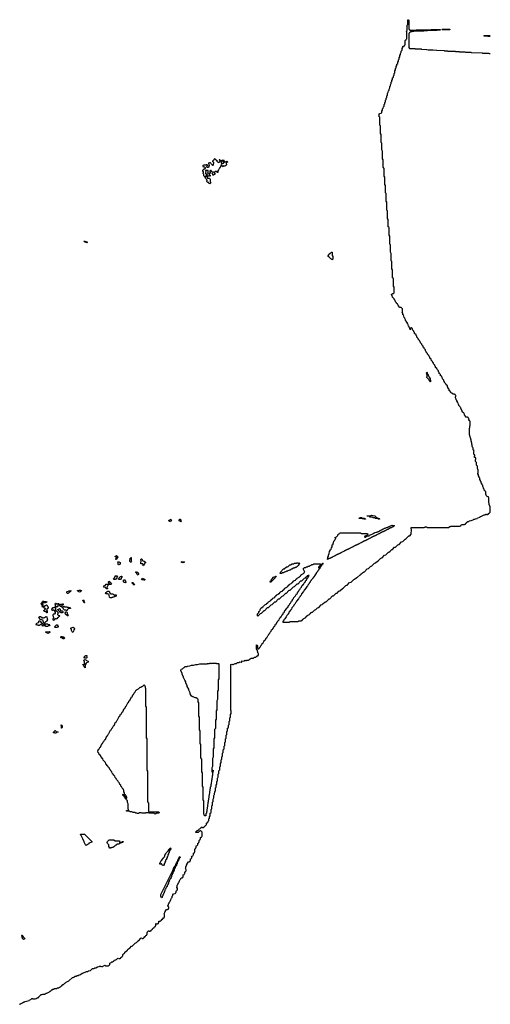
# Model space of a CAD drawing. Extents: x 2708302 to 2968450, y 494490 to 722710.
# Tile 283 of 284: x 2914150 to 2927210, y 665260 to 692580. Entities that reach past the tile are written whole.
import ezdxf

# ---------------------------------------------------------------- set-up
doc = ezdxf.new("R2010")
doc.units = 0

msp = doc.modelspace()

# ---------------------------------------------------------------- linework, layer by layer
at = {"layer": '0CON20XD'}
for points in [[(2924463, 685893), (2924460, 686095), (2924440, 686125), (2924440, 686335), (2924420, 686355), (2924420, 686575), (2924400, 686605), (2924400, 686815), (2924380, 686835), (2924380, 687035), (2924360, 687065), (2924360, 687275), (2924340, 687295), (2924340, 687515), (2924320, 687545), (2924320, 687755), (2924300, 687775), (2924300, 687975), (2924280, 688005), (2924280, 688215), (2924260, 688235), (2924260, 688455), (2924240, 688485), (2924240, 688695), (2924220, 688715), (2924220, 688935), (2924200, 688965), (2924200, 689155), (2924180, 689175), (2924180, 689395), (2924160, 689425), (2924160, 689635), (2924140, 689655), (2924140, 689875), (2924120, 689905), (2924120, 689915), (2924130, 689925), (2924130, 689955), (2924122, 689965), (2924143, 689977), (2924178, 689982), (2924200, 690005), (2924202, 690045), (2924220, 690065), (2924222, 690105), (2924240, 690125), (2924242, 690165), (2924260, 690185), (2924262, 690225), (2924280, 690245), (2924282, 690285), (2924300, 690305), (2924302, 690345), (2924320, 690365), (2924322, 690405), (2924340, 690425), (2924342, 690465), (2924360, 690485), (2924360, 690535), (2924380, 690565), (2924382, 690605), (2924400, 690625), (2924400, 690655), (2924420, 690685), (2924422, 690725), (2924440, 690745), (2924440, 690775), (2924460, 690805), (2924462, 690845), (2924480, 690865), (2924480, 690895), (2924500, 690925), (2924500, 690965), (2924520, 690985), (2924522, 691025), (2924540, 691045), (2924540, 691085), (2924560, 691105), (2924560, 691165), (2924580, 691185), (2924580, 691225), (2924600, 691245), (2924600, 691285), (2924620, 691305), (2924620, 691345), (2924640, 691365), (2924640, 691405), (2924660, 691425), (2924660, 691465), (2924678, 691482), (2924680, 691525), (2924700, 691545), (2924700, 691585), (2924720, 691615), (2924720, 691645), (2924740, 691675), (2924740, 691705), (2924760, 691735), (2924762, 691785), (2924780, 691805), (2924780, 691835), (2924795, 691850), (2924815, 691850), (2924822, 691858), (2924838, 691862), (2924842, 691878), (2924850, 691885), (2924850, 692005), (2924865, 692020), (2924878, 692022), (2924882, 692038), (2924890, 692045), (2924890, 692235), (2924882, 692245), (2924890, 692275), (2924900, 692285), (2924900, 692425), (2924920, 692445), (2924920, 692575), (2924925, 692580), (2924935, 692580), (2924950, 692565), (2924950, 692325), (2924958, 692318), (2924962, 692302), (2924975, 692300), (2924985, 692290), (2925155, 692290), (2925165, 692298), (2925245, 692300), (2925565, 692300), (2925575, 692308), (2925645, 692310), (2925815, 692310), (2925820, 692305), (2925815, 692290), (2925725, 692290), (2925715, 692280), (2925465, 692280), (2925455, 692270), (2925365, 692270), (2925355, 692260), (2925085, 692260), (2925075, 692250), (2925045, 692250), (2925035, 692240), (2925005, 692240), (2924978, 692222), (2924962, 692218), (2924958, 692202), (2924950, 692195), (2924950, 691805), (2924965, 691780), (2925115, 691777), (2925125, 691770), (2925165, 691768), (2925295, 691767), (2925305, 691760), (2925435, 691757), (2925445, 691750), (2925485, 691748), (2925615, 691747), (2925625, 691740), (2925715, 691737), (2925725, 691730), (2925925, 691727), (2925935, 691720), (2926023, 691717), (2926035, 691710), (2926235, 691707), (2926245, 691700), (2926343, 691697), (2926355, 691690), (2926505, 691688), (2926525, 691680), (2926665, 691678), (2926675, 691670), (2926985, 691658), (2926995, 691650), (2927163, 691647), (2927175, 691640), (2927208, 691639)], [(2926075, 692300), (2925875, 692300), (2925870, 692305), (2925885, 692320), (2926085, 692320), (2926088, 692312), (2926075, 692300)], [(2927208, 692112), (2927155, 692112), (2927145, 692120), (2927045, 692120), (2927030, 692135), (2927035, 692140), (2927208, 692140)], [(2919425, 688030), (2919412, 688032), (2919402, 688042), (2919398, 688058), (2919372, 688062), (2919342, 688092), (2919340, 688105), (2919350, 688115), (2919348, 688128), (2919322, 688152), (2919318, 688178), (2919302, 688182), (2919298, 688208), (2919260, 688245), (2919260, 688295), (2919240, 688315), (2919240, 688335), (2919248, 688342), (2919250, 688355), (2919238, 688368), (2919220, 688375), (2919230, 688385), (2919232, 688408), (2919245, 688420), (2919268, 688422), (2919272, 688438), (2919285, 688450), (2919308, 688452), (2919310, 688465), (2919285, 688490), (2919252, 688492), (2919240, 688505), (2919240, 688535), (2919255, 688550), (2919325, 688550), (2919332, 688558), (2919345, 688560), (2919358, 688548), (2919360, 688535), (2919332, 688508), (2919332, 688502), (2919345, 688490), (2919385, 688490), (2919400, 688480), (2919400, 688505), (2919420, 688525), (2919418, 688538), (2919410, 688545), (2919410, 688575), (2919400, 688585), (2919400, 688605), (2919425, 688620), (2919435, 688620), (2919458, 688598), (2919462, 688582), (2919502, 688542), (2919518, 688542), (2919530, 688555), (2919540, 688615), (2919528, 688628), (2919510, 688635), (2919510, 688665), (2919545, 688700), (2919558, 688702), (2919560, 688715), (2919575, 688730), (2919582, 688702), (2919602, 688682), (2919618, 688678), (2919622, 688652), (2919642, 688632), (2919658, 688628), (2919665, 688620), (2919698, 688632), (2919710, 688645), (2919710, 688665), (2919690, 688695), (2919695, 688700), (2919705, 688700), (2919712, 688682), (2919725, 688670), (2919755, 688670), (2919765, 688680), (2919795, 688688), (2919835, 688640), (2919865, 688640), (2919895, 688650), (2919930, 688635), (2919882, 688598), (2919880, 688585), (2919890, 688575), (2919890, 688555), (2919868, 688532), (2919852, 688528), (2919845, 688520), (2919825, 688520), (2919810, 688530), (2919808, 688512), (2919795, 688500), (2919772, 688522), (2919768, 688538), (2919758, 688548), (2919745, 688550), (2919732, 688538), (2919728, 688512), (2919700, 688475), (2919698, 688452), (2919672, 688428), (2919668, 688412), (2919650, 688385), (2919648, 688342), (2919632, 688342), (2919628, 688358), (2919595, 688380), (2919565, 688350), (2919542, 688358), (2919530, 688345), (2919570, 688295), (2919568, 688282), (2919545, 688280), (2919528, 688262), (2919512, 688262), (2919510, 688295), (2919490, 688315), (2919500, 688345), (2919488, 688358), (2919472, 688372), (2919465, 688400), (2919445, 688400), (2919430, 688385), (2919430, 688355), (2919440, 688345), (2919440, 688325), (2919428, 688312), (2919412, 688308), (2919410, 688285), (2919438, 688268), (2919438, 688242), (2919425, 688240), (2919415, 688250), (2919395, 688250), (2919388, 688242), (2919375, 688240), (2919345, 688260), (2919325, 688260), (2919310, 688245), (2919315, 688230), (2919328, 688232), (2919335, 688240), (2919348, 688228), (2919350, 688195), (2919362, 688182), (2919415, 688180), (2919428, 688168), (2919432, 688152), (2919440, 688145), (2919440, 688075), (2919448, 688068), (2919450, 688055), (2919425, 688030)], [(2919775, 688590), (2919785, 688600), (2919808, 688602), (2919820, 688615), (2919818, 688628), (2919795, 688650), (2919755, 688650), (2919740, 688635), (2919742, 688602), (2919755, 688590), (2919775, 688590)], [(2919375, 688300), (2919390, 688315), (2919370, 688345), (2919380, 688355), (2919378, 688398), (2919302, 688398), (2919302, 688382), (2919320, 688365), (2919320, 688345), (2919302, 688328), (2919302, 688312), (2919315, 688300), (2919375, 688300)], [(2916015, 686390), (2915952, 686412), (2915942, 686438), (2915955, 686440), (2915965, 686430), (2915985, 686430), (2916012, 686412), (2916028, 686408), (2916015, 686390)], [(2922825, 685920), (2922818, 685928), (2922785, 685940), (2922738, 685988), (2922710, 686005), (2922710, 686025), (2922728, 686052), (2922732, 686068), (2922748, 686072), (2922752, 686088), (2922768, 686092), (2922772, 686108), (2922788, 686112), (2922795, 686130), (2922820, 686125), (2922820, 686035), (2922840, 686005), (2922840, 685935), (2922825, 685920)], [(2922210, 676975), (2922182, 676948), (2922170, 676915), (2922142, 676888), (2922140, 676875), (2922102, 676828), (2922100, 676815), (2922042, 676748), (2922030, 676715), (2921972, 676648), (2921960, 676615), (2921932, 676588), (2921930, 676575), (2921912, 676558), (2921908, 676542), (2921892, 676528), (2921890, 676515), (2921832, 676448), (2921820, 676415), (2921802, 676398), (2921790, 676365), (2921762, 676338), (2921750, 676305), (2921702, 676258), (2921690, 676225), (2921662, 676198), (2921650, 676165), (2921622, 676138), (2921620, 676115), (2921612, 676108), (2921608, 676092), (2921592, 676088), (2921588, 676072), (2921562, 676048), (2921548, 676012), (2921522, 675988), (2921508, 675952), (2921482, 675928), (2921468, 675892), (2921452, 675888), (2921452, 675862), (2921625, 675860), (2921655, 675880), (2921865, 675880), (2921895, 675900), (2921965, 675900), (2921972, 675908), (2921988, 675912), (2921992, 675928), (2922008, 675932), (2922012, 675948), (2922028, 675952), (2922032, 675968), (2922088, 675992), (2922092, 676008), (2922108, 676012), (2922112, 676028), (2922128, 676032), (2922132, 676048), (2922188, 676072), (2922192, 676088), (2922208, 676092), (2922212, 676108), (2922228, 676112), (2922232, 676128), (2922248, 676132), (2922255, 676140), (2922278, 676142), (2922335, 676200), (2922368, 676212), (2922415, 676260), (2922448, 676272), (2922515, 676340), (2922548, 676352), (2922575, 676380), (2922615, 676420), (2922628, 676422), (2922635, 676430), (2922658, 676432), (2922735, 676510), (2922758, 676512), (2922835, 676590), (2922858, 676592), (2922935, 676670), (2922958, 676672), (2923005, 676720), (2923038, 676732), (2923105, 676800), (2923138, 676812), (2923205, 676880), (2923238, 676892), (2923305, 676960), (2923348, 676972), (2923420, 677045), (2923448, 677052), (2923455, 677070), (2923468, 677072), (2923502, 677098), (2923518, 677102), (2923595, 677180), (2923628, 677192), (2923630, 677205), (2923648, 677212), (2923655, 677230), (2923668, 677232), (2923685, 677250), (2923698, 677252), (2923705, 677260), (2923718, 677262), (2923795, 677340), (2923828, 677352), (2923885, 677410), (2923918, 677422), (2923995, 677500), (2924028, 677512), (2924075, 677560), (2924108, 677572), (2924175, 677640), (2924208, 677652), (2924275, 677720), (2924308, 677732), (2924375, 677800), (2924398, 677802), (2924428, 677832), (2924475, 677880), (2924498, 677882), (2924555, 677940), (2924578, 677942), (2924645, 678010), (2924678, 678022), (2924750, 678095), (2924778, 678102), (2924845, 678170), (2924878, 678182), (2924950, 678255), (2924978, 678262), (2925018, 678302), (2925020, 678435), (2925010, 678455), (2925015, 678490), (2925375, 678490), (2925382, 678498), (2925405, 678500), (2925415, 678510), (2925435, 678510), (2925465, 678490), (2926055, 678490), (2926062, 678498), (2926078, 678502), (2926080, 678515), (2926105, 678520), (2926115, 678530), (2926375, 678530), (2926382, 678538), (2926398, 678542), (2926400, 678555), (2926415, 678570), (2926495, 678570), (2926502, 678578), (2926518, 678582), (2926520, 678595), (2926532, 678608), (2926545, 678620), (2926558, 678622), (2926560, 678635), (2926585, 678658), (2926615, 678660), (2926635, 678678), (2926675, 678680), (2926703, 678697), (2926735, 678700), (2926755, 678718), (2926785, 678720), (2926795, 678730), (2926845, 678740), (2926855, 678758), (2926925, 678780), (2926930, 678795), (2926965, 678800), (2927035, 678840), (2927058, 678842), (2927085, 678860), (2927095, 678860), (2927105, 678850), (2927135, 678850), (2927142, 678858), (2927158, 678862), (2927160, 678875), (2927185, 678900), (2927198, 678902), (2927202, 678918), (2927210, 678925), (2927210, 679075), (2927200, 679085), (2927198, 679098), (2927185, 679100), (2927180, 679115), (2927180, 679155), (2927170, 679175), (2927170, 679315), (2927162, 679322), (2927158, 679338), (2927125, 679350), (2927105, 679370), (2927090, 679415), (2927090, 679475), (2927080, 679485), (2927078, 679498), (2927065, 679500), (2927043, 679523), (2927040, 679555), (2927025, 679570), (2927020, 679595), (2927000, 679625), (2927000, 679655), (2926985, 679670), (2926980, 679695), (2926960, 679725), (2926960, 679755), (2926940, 679775), (2926940, 679795), (2926922, 679818), (2926920, 679855), (2926902, 679875), (2926900, 679895), (2926882, 679925), (2926880, 679955), (2926862, 679975), (2926860, 679995), (2926870, 680005), (2926872, 680085), (2926868, 680108), (2926850, 680125), (2926850, 680195), (2926830, 680215), (2926830, 680295), (2926800, 680325), (2926800, 680375), (2926810, 680385), (2926810, 680415), (2926798, 680428), (2926770, 680435), (2926770, 680475), (2926780, 680485), (2926780, 680505), (2926762, 680512), (2926750, 680525), (2926750, 680595), (2926740, 680605), (2926760, 680625), (2926748, 680638), (2926730, 680645), (2926730, 680695), (2926722, 680702), (2926720, 680725), (2926710, 680735), (2926710, 680785), (2926700, 680795), (2926700, 680845), (2926692, 680852), (2926690, 680875), (2926680, 680885), (2926680, 680925), (2926670, 680935), (2926670, 680955), (2926660, 680965), (2926650, 681015), (2926640, 681025), (2926640, 681055), (2926630, 681065), (2926633, 681245), (2926640, 681255), (2926640, 681305), (2926650, 681325), (2926650, 681435), (2926642, 681442), (2926638, 681458), (2926625, 681460), (2926612, 681472), (2926610, 681515), (2926602, 681522), (2926598, 681538), (2926582, 681542), (2926575, 681550), (2926532, 681552), (2926520, 681565), (2926518, 681578), (2926493, 681603), (2926490, 681635), (2926480, 681645), (2926478, 681658), (2926433, 681703), (2926430, 681725), (2926390, 681795), (2926388, 681808), (2926380, 681815), (2926378, 681838), (2926340, 681875), (2926338, 681898), (2926330, 681905), (2926318, 681938), (2926300, 681955), (2926300, 681975), (2926280, 682005), (2926278, 682018), (2926260, 682035), (2926260, 682055), (2926240, 682085), (2926240, 682115), (2926250, 682125), (2926250, 682155), (2926242, 682162), (2926238, 682178), (2926222, 682182), (2926215, 682190), (2926175, 682190), (2926148, 682218), (2926125, 682220), (2926118, 682248), (2926088, 682278), (2926070, 682285), (2926070, 682325), (2926052, 682332), (2926048, 682348), (2926020, 682395), (2926018, 682418), (2925982, 682452), (2925978, 682478), (2925942, 682512), (2925940, 682535), (2925922, 682552), (2925918, 682578), (2925882, 682612), (2925880, 682635), (2925870, 682645), (2925868, 682678), (2925848, 682698), (2925832, 682702), (2925828, 682738), (2925808, 682758), (2925790, 682765), (2925790, 682795), (2925772, 682812), (2925768, 682838), (2925732, 682872), (2925728, 682898), (2925692, 682932), (2925688, 682958), (2925672, 682972), (2925668, 682998), (2925632, 683032), (2925630, 683055), (2925612, 683072), (2925608, 683098), (2925572, 683132), (2925568, 683158), (2925532, 683192), (2925530, 683215), (2925510, 683235), (2925508, 683258), (2925470, 683295), (2925468, 683318), (2925430, 683355), (2925430, 683375), (2925410, 683395), (2925408, 683418), (2925370, 683455), (2925370, 683475), (2925350, 683495), (2925348, 683518), (2925310, 683555), (2925308, 683578), (2925270, 683615), (2925270, 683635), (2925250, 683655), (2925248, 683678), (2925210, 683715), (2925208, 683738), (2925170, 683775), (2925170, 683795), (2925150, 683815), (2925148, 683838), (2925110, 683875), (2925108, 683898), (2925090, 683915), (2925088, 683938), (2925050, 683975), (2925048, 683998), (2925018, 684028), (2925005, 684030), (2924990, 684015), (2924990, 683975), (2924985, 683970), (2924980, 684015), (2924962, 684045), (2924960, 684065), (2924942, 684075), (2924918, 684148), (2924905, 684150), (2924900, 684175), (2924890, 684185), (2924878, 684218), (2924860, 684235), (2924860, 684255), (2924840, 684285), (2924838, 684298), (2924822, 684315), (2924798, 684388), (2924782, 684395), (2924780, 684435), (2924762, 684465), (2924770, 684485), (2924770, 684555), (2924762, 684562), (2924758, 684578), (2924742, 684582), (2924735, 684590), (2924695, 684590), (2924680, 684605), (2924678, 684618), (2924665, 684630), (2924652, 684655), (2924638, 684698), (2924625, 684700), (2924610, 684715), (2924608, 684728), (2924580, 684755), (2924578, 684768), (2924560, 684785), (2924538, 684838), (2924500, 684885), (2924490, 684925), (2924470, 684955), (2924472, 684968), (2924495, 684970), (2924505, 684980), (2924518, 684982), (2924540, 685005), (2924540, 685155), (2924520, 685185), (2924520, 685395), (2924500, 685415), (2924500, 685635), (2924480, 685665), (2924480, 685875), (2924463, 685893)], [(2925545, 682530), (2925530, 682545), (2925508, 682598), (2925450, 682655), (2925452, 682668), (2925460, 682675), (2925460, 682725), (2925450, 682735), (2925450, 682765), (2925440, 682775), (2925445, 682800), (2925458, 682788), (2925460, 682765), (2925468, 682758), (2925472, 682742), (2925478, 682738), (2925482, 682722), (2925488, 682718), (2925492, 682702), (2925498, 682698), (2925502, 682682), (2925508, 682678), (2925512, 682662), (2925540, 682615), (2925542, 682582), (2925570, 682555), (2925545, 682530)], [(2918335, 678650), (2918302, 678662), (2918292, 678672), (2918290, 678685), (2918302, 678698), (2918318, 678702), (2918345, 678720), (2918357, 678707), (2918360, 678685), (2918352, 678678), (2918348, 678662), (2918335, 678650)], [(2918625, 678650), (2918615, 678660), (2918592, 678662), (2918580, 678675), (2918580, 678705), (2918595, 678720), (2918608, 678718), (2918612, 678692), (2918640, 678665), (2918625, 678650)], [(2923745, 678720), (2923705, 678720), (2923695, 678730), (2923665, 678730), (2923655, 678740), (2923575, 678740), (2923570, 678745), (2923595, 678768), (2923635, 678770), (2923665, 678750), (2923715, 678750), (2923722, 678742), (2923738, 678738), (2923750, 678725), (2923745, 678720)], [(2924135, 678720), (2924105, 678720), (2924075, 678740), (2924025, 678740), (2923995, 678760), (2923955, 678760), (2923935, 678780), (2923875, 678780), (2923855, 678800), (2923795, 678800), (2923790, 678815), (2923895, 678820), (2923915, 678828), (2924005, 678818), (2924022, 678792), (2924035, 678790), (2924052, 678772), (2924125, 678740), (2924138, 678728), (2924135, 678720)], [(2922695, 677600), (2922690, 677605), (2922692, 677625), (2922700, 677635), (2922704, 677665), (2922722, 677698), (2922722, 677725), (2922740, 677765), (2922752, 677825), (2922774, 677866), (2922798, 677892), (2922803, 677927), (2922820, 677955), (2922820, 678005), (2922848, 678022), (2922850, 678055), (2922860, 678065), (2922870, 678115), (2922898, 678142), (2922902, 678168), (2922920, 678185), (2922918, 678198), (2922900, 678215), (2922938, 678232), (2922978, 678272), (2922980, 678285), (2923000, 678305), (2923018, 678312), (2923025, 678330), (2923038, 678332), (2923045, 678340), (2923605, 678340), (2923635, 678320), (2923805, 678320), (2923810, 678295), (2923792, 678288), (2923788, 678272), (2923732, 678248), (2923720, 678220), (2923745, 678220), (2923815, 678260), (2923848, 678262), (2923862, 678278), (2923888, 678282), (2923902, 678298), (2923928, 678302), (2923942, 678318), (2923968, 678322), (2923985, 678340), (2924005, 678340), (2924015, 678350), (2924065, 678360), (2924072, 678368), (2924088, 678372), (2924092, 678378), (2924108, 678382), (2924155, 678410), (2924178, 678412), (2924195, 678430), (2924218, 678432), (2924235, 678450), (2924258, 678452), (2924275, 678470), (2924295, 678470), (2924325, 678490), (2924345, 678490), (2924375, 678510), (2924395, 678510), (2924402, 678518), (2924415, 678520), (2924422, 678528), (2924435, 678530), (2924442, 678538), (2924485, 678558), (2924495, 678550), (2924540, 678545), (2924548, 678532), (2924532, 678528), (2924515, 678510), (2924505, 678510), (2924458, 678482), (2924442, 678478), (2924438, 678472), (2924422, 678468), (2924418, 678462), (2924402, 678458), (2924398, 678452), (2924382, 678448), (2924378, 678442), (2924362, 678438), (2924358, 678432), (2924342, 678428), (2924338, 678422), (2924322, 678418), (2924318, 678412), (2924302, 678408), (2924298, 678402), (2924282, 678398), (2924278, 678392), (2924262, 678388), (2924258, 678382), (2924242, 678378), (2924238, 678372), (2924222, 678368), (2924218, 678362), (2924202, 678358), (2924198, 678352), (2924182, 678348), (2924178, 678342), (2924162, 678338), (2924158, 678332), (2924142, 678328), (2924138, 678322), (2924122, 678318), (2924118, 678312), (2924102, 678308), (2924098, 678302), (2924082, 678298), (2924078, 678292), (2924062, 678288), (2924058, 678282), (2924042, 678278), (2924038, 678272), (2924022, 678268), (2924018, 678262), (2924002, 678258), (2923998, 678252), (2923982, 678248), (2923978, 678242), (2923962, 678238), (2923958, 678232), (2923942, 678228), (2923938, 678222), (2923922, 678218), (2923918, 678212), (2923902, 678208), (2923898, 678202), (2923882, 678198), (2923878, 678192), (2923862, 678188), (2923858, 678182), (2923842, 678178), (2923838, 678172), (2923822, 678168), (2923818, 678162), (2923802, 678158), (2923798, 678152), (2923782, 678148), (2923778, 678142), (2923762, 678138), (2923758, 678132), (2923742, 678128), (2923738, 678122), (2923722, 678118), (2923718, 678112), (2923702, 678108), (2923698, 678102), (2923682, 678098), (2923678, 678092), (2923662, 678088), (2923658, 678082), (2923642, 678078), (2923638, 678072), (2923622, 678068), (2923618, 678062), (2923602, 678058), (2923598, 678052), (2923582, 678048), (2923578, 678042), (2923562, 678038), (2923558, 678032), (2923542, 678028), (2923538, 678022), (2923522, 678018), (2923518, 678012), (2923502, 678008), (2923498, 678002), (2923482, 677998), (2923478, 677992), (2923462, 677988), (2923458, 677982), (2923442, 677978), (2923438, 677972), (2923422, 677968), (2923418, 677962), (2923402, 677958), (2923398, 677952), (2923382, 677948), (2923378, 677942), (2923362, 677938), (2923358, 677932), (2923342, 677928), (2923338, 677922), (2923322, 677918), (2923318, 677912), (2923302, 677908), (2923298, 677902), (2923282, 677898), (2923278, 677892), (2923262, 677888), (2923258, 677882), (2923242, 677878), (2923238, 677872), (2923222, 677868), (2923218, 677862), (2923202, 677858), (2923198, 677852), (2923182, 677848), (2923178, 677842), (2923162, 677838), (2923158, 677832), (2923142, 677828), (2923138, 677822), (2923122, 677818), (2923118, 677812), (2923102, 677808), (2923098, 677802), (2923082, 677798), (2923078, 677792), (2923062, 677788), (2923058, 677782), (2923042, 677778), (2923038, 677772), (2923022, 677768), (2923018, 677762), (2923002, 677758), (2922998, 677752), (2922982, 677748), (2922978, 677742), (2922962, 677738), (2922958, 677732), (2922942, 677728), (2922938, 677722), (2922922, 677718), (2922918, 677712), (2922902, 677708), (2922898, 677702), (2922882, 677698), (2922878, 677692), (2922862, 677688), (2922858, 677682), (2922842, 677678), (2922838, 677672), (2922822, 677668), (2922818, 677662), (2922802, 677658), (2922798, 677652), (2922782, 677648), (2922778, 677642), (2922762, 677638), (2922758, 677632), (2922742, 677628), (2922695, 677600)], [(2916835, 677600), (2916822, 677602), (2916820, 677625), (2916828, 677632), (2916840, 677665), (2916800, 677675), (2916802, 677688), (2916835, 677710), (2916870, 677675), (2916870, 677665), (2916862, 677658), (2916860, 677645), (2916852, 677638), (2916835, 677600)], [(2916915, 677450), (2916905, 677460), (2916895, 677450), (2916880, 677465), (2916880, 677515), (2916870, 677525), (2916875, 677540), (2916905, 677540), (2916940, 677515), (2916940, 677485), (2916932, 677478), (2916928, 677462), (2916915, 677450)], [(2917235, 677530), (2917215, 677530), (2917202, 677542), (2917200, 677555), (2917210, 677565), (2917210, 677595), (2917220, 677615), (2917220, 677635), (2917228, 677642), (2917230, 677655), (2917245, 677660), (2917250, 677655), (2917240, 677645), (2917240, 677565), (2917250, 677555), (2917235, 677530)], [(2917585, 677430), (2917570, 677435), (2917580, 677445), (2917580, 677465), (2917568, 677478), (2917515, 677480), (2917510, 677485), (2917510, 677525), (2917520, 677545), (2917512, 677605), (2917525, 677620), (2917535, 677620), (2917550, 677605), (2917552, 677582), (2917572, 677562), (2917608, 677558), (2917640, 677525), (2917638, 677512), (2917612, 677488), (2917610, 677475), (2917602, 677468), (2917585, 677430)], [(2918675, 677510), (2918642, 677522), (2918640, 677535), (2918655, 677550), (2918675, 677540), (2918715, 677540), (2918720, 677535), (2918718, 677522), (2918685, 677520), (2918675, 677510)], [(2918802, 669165), (2918835, 669210), (2918855, 669210), (2918862, 669218), (2918878, 669222), (2918882, 669238), (2918890, 669245), (2918890, 669275), (2918880, 669285), (2918918, 669302), (2918922, 669318), (2918930, 669325), (2918930, 669355), (2918922, 669368), (2918958, 669382), (2918962, 669398), (2918970, 669405), (2918970, 669435), (2918962, 669448), (2918998, 669462), (2919002, 669478), (2919010, 669485), (2919010, 669555), (2919003, 669567), (2919038, 669582), (2919042, 669598), (2919050, 669605), (2919050, 669635), (2919040, 669645), (2919078, 669662), (2919082, 669678), (2919090, 669685), (2919090, 669715), (2919080, 669725), (2919118, 669742), (2919122, 669758), (2919130, 669765), (2919132, 669808), (2919142, 669818), (2919158, 669822), (2919162, 669838), (2919170, 669845), (2919172, 669888), (2919182, 669898), (2919198, 669902), (2919202, 669918), (2919210, 669925), (2919210, 670035), (2919202, 670042), (2919198, 670058), (2919182, 670062), (2919175, 670070), (2919145, 670070), (2919138, 670062), (2919122, 670058), (2919120, 670045), (2919105, 670030), (2919035, 670030), (2919030, 670035), (2919075, 670080), (2919098, 670082), (2919185, 670170), (2919215, 670180), (2919225, 670170), (2919255, 670170), (2919262, 670178), (2919278, 670182), (2919280, 670195), (2919305, 670220), (2919318, 670222), (2919322, 670238), (2919330, 670245), (2919330, 670285), (2919368, 670312), (2919380, 670345), (2919398, 670362), (2919402, 670405), (2919420, 670425), (2919420, 670465), (2919440, 670485), (2919440, 670565), (2919460, 670585), (2919460, 670665), (2919480, 670685), (2919480, 670755), (2919485, 670770), (2919500, 670785), (2919500, 670855), (2919505, 670870), (2919520, 670885), (2919520, 670955), (2919525, 670970), (2919540, 670985), (2919540, 671055), (2919545, 671070), (2919560, 671085), (2919562, 671165), (2919580, 671185), (2919580, 671265), (2919600, 671285), (2919602, 671342), (2919620, 671365), (2919620, 671445), (2919640, 671465), (2919640, 671535), (2919645, 671550), (2919660, 671565), (2919660, 671645), (2919680, 671665), (2919680, 671735), (2919685, 671750), (2919700, 671765), (2919700, 671845), (2919720, 671865), (2919720, 671945), (2919740, 671965), (2919740, 672045), (2919760, 672065), (2919760, 672125), (2919780, 672145), (2919780, 672225), (2919800, 672245), (2919800, 672325), (2919815, 672340), (2919820, 672345), (2919820, 672425), (2919840, 672445), (2919840, 672525), (2919860, 672545), (2919860, 672625), (2919880, 672645), (2919880, 672725), (2919900, 672745), (2919900, 672825), (2919920, 672845), (2919920, 672925), (2919940, 672945), (2919940, 673005), (2919960, 673025), (2919960, 673105), (2919980, 673125), (2919980, 673205), (2920000, 673225), (2920000, 673305), (2920020, 673325), (2920020, 673405), (2920012, 673415), (2920010, 673485), (2920010, 674685), (2920035, 674700), (2920055, 674690), (2920075, 674690), (2920125, 674720), (2920165, 674720), (2920195, 674740), (2920235, 674740), (2920255, 674760), (2920305, 674750), (2920310, 674755), (2920310, 674785), (2920315, 674788), (2920375, 674780), (2920385, 674800), (2920405, 674808), (2920415, 674800), (2920445, 674800), (2920455, 674810), (2920495, 674810), (2920505, 674820), (2920518, 674822), (2920535, 674840), (2920548, 674842), (2920575, 674860), (2920635, 674860), (2920665, 674890), (2920705, 674890), (2920740, 674925), (2920768, 674932), (2920770, 674945), (2920780, 674955), (2920780, 674985), (2920770, 674995), (2920740, 675095), (2920722, 675125), (2920720, 675215), (2920713, 675227), (2920728, 675238), (2920732, 675222), (2920750, 675195), (2920752, 675142), (2920775, 675120), (2920788, 675122), (2920798, 675132), (2920812, 675168), (2920828, 675172), (2920852, 675228), (2920868, 675232), (2920882, 675268), (2920908, 675292), (2920922, 675328), (2920948, 675352), (2920952, 675368), (2920968, 675372), (2920992, 675428), (2921008, 675432), (2921032, 675488), (2921048, 675492), (2921072, 675548), (2921088, 675552), (2921102, 675588), (2921128, 675612), (2921142, 675648), (2921168, 675672), (2921172, 675688), (2921188, 675692), (2921212, 675748), (2921228, 675752), (2921252, 675808), (2921268, 675812), (2921292, 675868), (2921305, 675870), (2921322, 675908), (2921348, 675932), (2921362, 675968), (2921388, 675992), (2921392, 676008), (2921408, 676012), (2921432, 676068), (2921448, 676072), (2921472, 676128), (2921488, 676132), (2921512, 676188), (2921528, 676192), (2921542, 676228), (2921568, 676252), (2921572, 676268), (2921588, 676272), (2921612, 676328), (2921628, 676332), (2921652, 676388), (2921668, 676392), (2921692, 676448), (2921708, 676452), (2921732, 676508), (2921748, 676512), (2921762, 676548), (2921788, 676572), (2921792, 676588), (2921808, 676592), (2921832, 676648), (2921848, 676652), (2921872, 676708), (2921888, 676712), (2921912, 676768), (2921928, 676772), (2921942, 676808), (2921968, 676832), (2921982, 676868), (2922008, 676892), (2922012, 676908), (2922028, 676912), (2922052, 676968), (2922068, 676972), (2922092, 677028), (2922108, 677032), (2922132, 677088), (2922148, 677092), (2922152, 677108), (2922180, 677155), (2922180, 677160), (2922155, 677160), (2922148, 677152), (2922132, 677148), (2922128, 677132), (2922112, 677128), (2922108, 677112), (2922092, 677108), (2922068, 677082), (2922042, 677078), (2921968, 677002), (2921942, 676998), (2921868, 676922), (2921842, 676918), (2921768, 676842), (2921742, 676838), (2921718, 676812), (2921648, 676742), (2921622, 676738), (2921548, 676662), (2921522, 676658), (2921448, 676582), (2921422, 676578), (2921348, 676502), (2921322, 676498), (2921248, 676422), (2921222, 676418), (2921148, 676342), (2921122, 676338), (2921048, 676262), (2921022, 676258), (2920948, 676182), (2920922, 676178), (2920848, 676102), (2920822, 676098), (2920755, 676030), (2920750, 676035), (2920753, 676097), (2920788, 676132), (2920790, 676155), (2920808, 676172), (2920810, 676185), (2920820, 676195), (2920820, 676215), (2920842, 676248), (2920872, 676268), (2920888, 676272), (2920892, 676288), (2920908, 676292), (2920912, 676308), (2920928, 676312), (2920932, 676328), (2920948, 676332), (2920952, 676348), (2921008, 676372), (2921012, 676388), (2921028, 676392), (2921032, 676408), (2921048, 676412), (2921052, 676428), (2921108, 676452), (2921112, 676468), (2921128, 676472), (2921132, 676488), (2921148, 676492), (2921152, 676508), (2921168, 676512), (2921172, 676528), (2921228, 676552), (2921232, 676568), (2921248, 676572), (2921252, 676588), (2921268, 676592), (2921272, 676608), (2921288, 676612), (2921292, 676628), (2921325, 676640), (2921332, 676648), (2921348, 676652), (2921352, 676668), (2921368, 676672), (2921372, 676688), (2921388, 676692), (2921392, 676708), (2921448, 676732), (2921452, 676748), (2921468, 676752), (2921472, 676768), (2921488, 676772), (2921492, 676788), (2921508, 676792), (2921512, 676808), (2921568, 676832), (2921572, 676848), (2921588, 676852), (2921592, 676868), (2921608, 676872), (2921612, 676888), (2921628, 676892), (2921632, 676908), (2921688, 676932), (2921692, 676948), (2921708, 676952), (2921712, 676968), (2921728, 676972), (2921732, 676988), (2921748, 676992), (2921752, 677008), (2921808, 677032), (2921812, 677048), (2921828, 677052), (2921832, 677068), (2921848, 677072), (2921852, 677088), (2921908, 677112), (2921912, 677128), (2921928, 677132), (2921932, 677148), (2921948, 677152), (2921952, 677168), (2921968, 677172), (2921972, 677188), (2922028, 677212), (2922032, 677228), (2922048, 677232), (2922060, 677265), (2922052, 677272), (2922020, 677345), (2922052, 677378), (2922095, 677380), (2922112, 677398), (2922138, 677402), (2922155, 677420), (2922195, 677420), (2922212, 677438), (2922238, 677442), (2922255, 677460), (2922295, 677460), (2922315, 677480), (2922498, 677478), (2922468, 677412), (2922440, 677385), (2922440, 677360), (2922445, 677360), (2922452, 677368), (2922468, 677372), (2922472, 677388), (2922488, 677392), (2922502, 677428), (2922530, 677450), (2922532, 677458), (2922540, 677460), (2922540, 677475), (2922548, 677482), (2922550, 677495), (2922565, 677500), (2922570, 677495), (2922562, 677488), (2922560, 677475), (2922540, 677460), (2922538, 677452), (2922530, 677450), (2922530, 677435), (2922522, 677428), (2922520, 677415), (2922502, 677398), (2922500, 677385), (2922482, 677368), (2922480, 677355), (2922442, 677318), (2922440, 677305), (2922422, 677288), (2922420, 677275), (2922402, 677258), (2922400, 677245), (2922382, 677228), (2922380, 677215), (2922342, 677168), (2922340, 677155), (2922282, 677088), (2922280, 677075), (2922262, 677058), (2922260, 677045), (2922242, 677028), (2922240, 677015), (2922212, 676988), (2922210, 676975)], [(2921415, 677210), (2921382, 677212), (2921390, 677255), (2921475, 677340), (2921488, 677342), (2921555, 677400), (2921578, 677402), (2921598, 677412), (2921625, 677440), (2921638, 677442), (2921645, 677450), (2921665, 677450), (2921715, 677480), (2921755, 677480), (2921775, 677500), (2921835, 677500), (2921842, 677508), (2921855, 677510), (2921875, 677500), (2921895, 677500), (2921908, 677508), (2921918, 677498), (2921888, 677432), (2921872, 677428), (2921835, 677390), (2921822, 677388), (2921815, 677380), (2921795, 677380), (2921788, 677372), (2921772, 677368), (2921768, 677362), (2921752, 677358), (2921705, 677330), (2921685, 677330), (2921655, 677310), (2921635, 677310), (2921617, 677293), (2921595, 677290), (2921585, 677280), (2921565, 677280), (2921535, 677260), (2921495, 677250), (2921467, 677233), (2921445, 677230), (2921415, 677210)], [(2916585, 676790), (2916552, 676792), (2916528, 676828), (2916485, 676830), (2916480, 676845), (2916502, 676878), (2916518, 676882), (2916553, 676917), (2916630, 676920), (2916630, 676945), (2916610, 676975), (2916610, 676985), (2916625, 677000), (2916632, 676992), (2916645, 676990), (2916680, 676955), (2916682, 676942), (2916700, 676925), (2916685, 676910), (2916665, 676910), (2916655, 676920), (2916630, 676920), (2916630, 676905), (2916612, 676898), (2916592, 676878), (2916578, 676842), (2916570, 676835), (2916572, 676822), (2916590, 676805), (2916585, 676790)], [(2916805, 677050), (2916775, 677050), (2916750, 677075), (2916762, 677088), (2916778, 677092), (2916788, 677102), (2916790, 677125), (2916798, 677132), (2916802, 677148), (2916845, 677150), (2916860, 677135), (2916858, 677122), (2916850, 677115), (2916850, 677085), (2916825, 677060), (2916812, 677058), (2916805, 677050)], [(2916945, 677050), (2916905, 677050), (2916900, 677075), (2916908, 677082), (2916910, 677095), (2916945, 677130), (2916975, 677140), (2916980, 677135), (2916980, 677105), (2916970, 677095), (2916970, 677075), (2916945, 677050)], [(2917085, 676950), (2917075, 676960), (2917052, 676962), (2917030, 676985), (2917030, 677025), (2917045, 677040), (2917068, 677038), (2917080, 677025), (2917082, 677002), (2917100, 676985), (2917100, 676965), (2917085, 676950)], [(2917435, 677170), (2917422, 677172), (2917412, 677182), (2917398, 677218), (2917372, 677242), (2917372, 677258), (2917385, 677260), (2917395, 677250), (2917425, 677250), (2917440, 677235), (2917442, 677222), (2917450, 677215), (2917450, 677195), (2917435, 677170)], [(2917615, 677030), (2917602, 677032), (2917595, 677040), (2917535, 677040), (2917530, 677055), (2917555, 677080), (2917565, 677070), (2917595, 677070), (2917628, 677048), (2917615, 677030)], [(2921115, 676970), (2921102, 676972), (2921100, 676995), (2921112, 677008), (2921128, 677012), (2921130, 677025), (2921140, 677035), (2921142, 677058), (2921152, 677068), (2921168, 677072), (2921180, 677105), (2921195, 677120), (2921235, 677120), (2921255, 677140), (2921268, 677138), (2921265, 677130), (2921250, 677130), (2921250, 677115), (2921232, 677098), (2921230, 677085), (2921115, 676970)], [(2915485, 676660), (2915472, 676662), (2915460, 676675), (2915460, 676705), (2915472, 676718), (2915505, 676720), (2915515, 676730), (2915555, 676730), (2915568, 676738), (2915568, 676722), (2915548, 676702), (2915532, 676698), (2915508, 676672), (2915492, 676668), (2915485, 676660)], [(2915815, 676700), (2915792, 676702), (2915778, 676718), (2915762, 676722), (2915750, 676735), (2915755, 676740), (2915795, 676740), (2915805, 676750), (2915835, 676750), (2915845, 676740), (2915868, 676738), (2915855, 676720), (2915842, 676718), (2915815, 676700)], [(2916695, 676540), (2916652, 676542), (2916643, 676553), (2916632, 676612), (2916620, 676630), (2916585, 676650), (2916545, 676650), (2916530, 676665), (2916538, 676672), (2916540, 676685), (2916558, 676692), (2916575, 676710), (2916588, 676712), (2916595, 676720), (2916625, 676720), (2916640, 676705), (2916642, 676682), (2916662, 676662), (2916675, 676660), (2916682, 676652), (2916745, 676650), (2916752, 676632), (2916765, 676620), (2916828, 676618), (2916828, 676602), (2916805, 676580), (2916785, 676580), (2916765, 676560), (2916735, 676560), (2916728, 676552), (2916705, 676550), (2916695, 676540)], [(2917325, 676890), (2917272, 676942), (2917270, 676955), (2917275, 676960), (2917295, 676960), (2917310, 676945), (2917312, 676932), (2917338, 676908), (2917325, 676890)], [(2914905, 676120), (2914890, 676125), (2914892, 676138), (2914900, 676145), (2914900, 676180), (2914865, 676160), (2914835, 676160), (2914820, 676175), (2914822, 676188), (2914852, 676218), (2914868, 676222), (2914868, 676238), (2914852, 676242), (2914818, 676278), (2914785, 676280), (2914770, 676295), (2914778, 676302), (2914780, 676315), (2914760, 676335), (2914750, 676385), (2914778, 676412), (2914780, 676435), (2914795, 676450), (2914815, 676450), (2914825, 676440), (2914875, 676440), (2914900, 676425), (2914895, 676410), (2914865, 676410), (2914855, 676400), (2914802, 676398), (2914782, 676378), (2914780, 676365), (2914790, 676355), (2914790, 676315), (2914805, 676300), (2914835, 676300), (2914852, 676328), (2914875, 676330), (2914882, 676338), (2914895, 676340), (2914908, 676328), (2914912, 676312), (2914930, 676295), (2914932, 676282), (2914940, 676275), (2914940, 676255), (2914900, 676225), (2914900, 676180), (2914920, 676165), (2914910, 676155), (2914910, 676125), (2914905, 676120)], [(2915945, 676400), (2915940, 676410), (2915932, 676412), (2915928, 676428), (2915900, 676455), (2915902, 676468), (2915915, 676480), (2915930, 676475), (2915930, 676445), (2915940, 676435), (2915940, 676410), (2915950, 676405), (2915945, 676400)], [(2915095, 675910), (2915080, 675935), (2915080, 675965), (2915100, 675985), (2915098, 675998), (2915090, 676005), (2915090, 676025), (2915080, 676035), (2915080, 676075), (2915095, 676090), (2915115, 676090), (2915125, 676100), (2915140, 676100), (2915140, 676135), (2915122, 676162), (2915120, 676185), (2915108, 676198), (2915085, 676200), (2915065, 676180), (2915052, 676192), (2915040, 676225), (2915082, 676268), (2915115, 676270), (2915125, 676280), (2915140, 676280), (2915140, 676325), (2915148, 676332), (2915150, 676345), (2915130, 676375), (2915142, 676388), (2915155, 676390), (2915185, 676370), (2915205, 676370), (2915212, 676378), (2915225, 676380), (2915238, 676368), (2915240, 676355), (2915212, 676328), (2915208, 676302), (2915195, 676290), (2915165, 676290), (2915155, 676280), (2915140, 676280), (2915140, 676195), (2915152, 676182), (2915168, 676178), (2915218, 676128), (2915210, 676115), (2915210, 676095), (2915200, 676085), (2915202, 676072), (2915225, 676050), (2915255, 676050), (2915260, 676035), (2915215, 675990), (2915202, 675988), (2915185, 675960), (2915172, 675958), (2915165, 675950), (2915155, 675960), (2915122, 675958), (2915108, 675922), (2915095, 675910)], [(2915325, 676120), (2915295, 676120), (2915288, 676128), (2915272, 676132), (2915262, 676142), (2915258, 676158), (2915212, 676202), (2915212, 676218), (2915238, 676222), (2915255, 676240), (2915270, 676225), (2915270, 676205), (2915278, 676198), (2915282, 676182), (2915328, 676178), (2915350, 676155), (2915350, 676135), (2915325, 676120)], [(2915305, 676300), (2915272, 676302), (2915260, 676315), (2915262, 676328), (2915295, 676360), (2915335, 676360), (2915342, 676368), (2915355, 676370), (2915360, 676365), (2915358, 676342), (2915332, 676338), (2915322, 676328), (2915318, 676312), (2915305, 676300)], [(2915465, 676190), (2915445, 676190), (2915435, 676200), (2915405, 676200), (2915392, 676192), (2915362, 676222), (2915358, 676248), (2915332, 676272), (2915332, 676278), (2915352, 676298), (2915368, 676302), (2915375, 676310), (2915405, 676290), (2915455, 676290), (2915465, 676280), (2915495, 676280), (2915505, 676270), (2915548, 676268), (2915560, 676255), (2915558, 676242), (2915502, 676238), (2915472, 676208), (2915465, 676190)], [(2914695, 675770), (2914675, 675770), (2914665, 675780), (2914615, 675780), (2914610, 675795), (2914630, 675825), (2914632, 675848), (2914668, 675852), (2914680, 675865), (2914682, 675888), (2914692, 675898), (2914705, 675900), (2914750, 675855), (2914752, 675842), (2914760, 675835), (2914760, 675815), (2914748, 675802), (2914732, 675798), (2914718, 675782), (2914702, 675778), (2914695, 675770)], [(2914805, 675750), (2914775, 675760), (2914770, 675775), (2914788, 675782), (2914800, 675795), (2914800, 675835), (2914810, 675845), (2914810, 675875), (2914802, 675882), (2914798, 675898), (2914758, 675938), (2914715, 675940), (2914702, 675952), (2914700, 675975), (2914682, 675992), (2914680, 676005), (2914705, 676020), (2914728, 676018), (2914742, 676002), (2914768, 675998), (2914785, 675980), (2914815, 675980), (2914825, 675990), (2914845, 675990), (2914865, 676010), (2914878, 676012), (2914885, 676020), (2914907, 676007), (2914910, 675945), (2914918, 675938), (2914920, 675925), (2914912, 675918), (2914908, 675902), (2914868, 675862), (2914852, 675858), (2914842, 675848), (2914840, 675805), (2914830, 675795), (2914830, 675765), (2914805, 675750)], [(2915485, 676040), (2915475, 676040), (2915448, 676068), (2915435, 676070), (2915420, 676085), (2915418, 676098), (2915410, 676105), (2915410, 676125), (2915418, 676132), (2915422, 676148), (2915445, 676150), (2915468, 676128), (2915470, 676085), (2915500, 676055), (2915485, 676040)], [(2914925, 675740), (2914875, 675740), (2914862, 675752), (2914860, 675805), (2914872, 675818), (2914925, 675820), (2914942, 675802), (2914975, 675800), (2914990, 675785), (2914965, 675760), (2914952, 675758), (2914925, 675740)], [(2915185, 675712), (2915133, 675713), (2915120, 675735), (2915175, 675790), (2915188, 675788), (2915220, 675745), (2915218, 675722), (2915195, 675720), (2915185, 675712)], [(2915625, 675580), (2915612, 675582), (2915602, 675592), (2915598, 675618), (2915580, 675635), (2915590, 675645), (2915590, 675665), (2915572, 675682), (2915570, 675695), (2915582, 675708), (2915635, 675728), (2915660, 675705), (2915668, 675675), (2915650, 675655), (2915647, 675613), (2915638, 675592), (2915625, 675580)], [(2914935, 675552), (2914885, 675580), (2914875, 675580), (2914870, 675585), (2914872, 675598), (2914975, 675600), (2914982, 675592), (2914995, 675590), (2915000, 675585), (2914988, 675572), (2914965, 675570), (2914935, 675552)], [(2915375, 675400), (2915352, 675402), (2915335, 675430), (2915315, 675430), (2915302, 675422), (2915290, 675435), (2915292, 675458), (2915302, 675468), (2915315, 675470), (2915325, 675460), (2915355, 675460), (2915362, 675452), (2915378, 675448), (2915400, 675425), (2915375, 675400)], [(2915965, 674600), (2915952, 674612), (2915948, 674628), (2915930, 674645), (2915928, 674658), (2915900, 674675), (2915902, 674688), (2915935, 674690), (2915960, 674715), (2915950, 674725), (2915950, 674765), (2915932, 674805), (2915955, 674830), (2915985, 674820), (2916008, 674798), (2916050, 674785), (2916048, 674755), (2916002, 674738), (2915998, 674722), (2915970, 674675), (2915968, 674635), (2915960, 674625), (2915970, 674615), (2915965, 674600)], [(2915995, 674860), (2915955, 674860), (2915940, 674875), (2915940, 674885), (2915962, 674908), (2915965, 674930), (2915985, 674940), (2916010, 674935), (2916012, 674922), (2916020, 674915), (2916010, 674905), (2916010, 674875), (2915995, 674860)], [(2919315, 670490), (2919292, 670492), (2919272, 670512), (2919268, 670528), (2919260, 670535), (2919260, 670905), (2919240, 670935), (2919240, 671285), (2919220, 671315), (2919220, 671685), (2919200, 671715), (2919200, 672065), (2919180, 672095), (2919180, 672465), (2919160, 672495), (2919160, 672845), (2919140, 672875), (2919140, 673225), (2919120, 673255), (2919120, 673625), (2919100, 673655), (2919100, 673725), (2919088, 673738), (2919072, 673742), (2919045, 673760), (2919015, 673760), (2918968, 673788), (2918952, 673792), (2918948, 673798), (2918932, 673802), (2918928, 673808), (2918912, 673812), (2918908, 673828), (2918880, 673875), (2918880, 673905), (2918840, 673975), (2918840, 674005), (2918800, 674075), (2918800, 674105), (2918760, 674175), (2918760, 674205), (2918732, 674252), (2918728, 674268), (2918722, 674272), (2918718, 674288), (2918712, 674292), (2918708, 674308), (2918700, 674315), (2918700, 674345), (2918660, 674415), (2918660, 674445), (2918620, 674515), (2918620, 674545), (2918632, 674558), (2918668, 674572), (2918692, 674598), (2918718, 674602), (2918745, 674630), (2918795, 674630), (2918805, 674640), (2918875, 674650), (2918915, 674668), (2918975, 674670), (2919035, 674690), (2919085, 674690), (2919145, 674710), (2919355, 674710), (2919365, 674720), (2919415, 674720), (2919425, 674730), (2919465, 674728), (2919475, 674720), (2919505, 674730), (2919555, 674730), (2919605, 674728), (2919615, 674720), (2919665, 674720), (2919680, 674705), (2919680, 674295), (2919660, 674265), (2919660, 673975), (2919640, 673945), (2919640, 673715), (2919620, 673685), (2919620, 673435), (2919600, 673405), (2919600, 673175), (2919580, 673145), (2919580, 672915), (2919560, 672885), (2919560, 672655), (2919540, 672625), (2919540, 672375), (2919520, 672345), (2919520, 672115), (2919500, 672085), (2919500, 671855), (2919480, 671825), (2919482, 671712), (2919498, 671712), (2919502, 671748), (2919515, 671760), (2919520, 671755), (2919520, 671725), (2919510, 671715), (2919505, 671660), (2919500, 671655), (2919500, 671605), (2919490, 671595), (2919490, 671555), (2919480, 671535), (2919480, 671485), (2919470, 671475), (2919460, 671365), (2919450, 671355), (2919450, 671305), (2919440, 671285), (2919440, 671235), (2919430, 671225), (2919430, 671185), (2919420, 671165), (2919420, 671105), (2919410, 671095), (2919410, 671065), (2919400, 671045), (2919400, 670985), (2919390, 670975), (2919390, 670935), (2919380, 670915), (2919380, 670865), (2919370, 670855), (2919370, 670815), (2919360, 670795), (2919360, 670735), (2919350, 670725), (2919350, 670685), (2919340, 670665), (2919340, 670615), (2919330, 670595), (2919330, 670565), (2919320, 670545), (2919320, 670495), (2919315, 670490)], [(2917915, 670540), (2917892, 670542), (2917875, 670560), (2917755, 670560), (2917745, 670570), (2917675, 670572), (2917655, 670570), (2917645, 670560), (2917545, 670560), (2917525, 670570), (2917475, 670570), (2917445, 670550), (2917415, 670550), (2917405, 670560), (2917375, 670560), (2917345, 670580), (2917295, 670580), (2917265, 670600), (2917215, 670600), (2917185, 670620), (2917112, 670622), (2917110, 670635), (2917115, 670640), (2917165, 670640), (2917170, 670645), (2917170, 670665), (2917160, 670675), (2917160, 670825), (2917140, 670855), (2917140, 670905), (2917132, 670912), (2917128, 670928), (2917112, 670932), (2917108, 670948), (2917092, 670952), (2917088, 670968), (2917080, 670975), (2917080, 671000), (2917072, 671002), (2917070, 671010), (2917062, 671012), (2917060, 671020), (2917052, 671022), (2917010, 671065), (2917010, 671085), (2917018, 671088), (2917058, 671048), (2917060, 671020), (2917068, 671018), (2917070, 671010), (2917078, 671008), (2917092, 670992), (2917120, 670980), (2917120, 671005), (2917092, 671052), (2917088, 671068), (2917072, 671072), (2917068, 671088), (2917060, 671095), (2917060, 671125), (2917040, 671155), (2917040, 671205), (2917032, 671212), (2917028, 671228), (2917012, 671232), (2916988, 671288), (2916972, 671292), (2916968, 671308), (2916960, 671315), (2916958, 671338), (2916932, 671362), (2916918, 671398), (2916890, 671425), (2916878, 671458), (2916840, 671495), (2916828, 671528), (2916800, 671555), (2916788, 671588), (2916760, 671615), (2916748, 671648), (2916720, 671675), (2916708, 671708), (2916680, 671735), (2916678, 671748), (2916660, 671765), (2916658, 671778), (2916640, 671795), (2916638, 671808), (2916610, 671835), (2916598, 671868), (2916540, 671935), (2916528, 671968), (2916470, 672035), (2916458, 672068), (2916400, 672135), (2916388, 672168), (2916360, 672195), (2916348, 672228), (2916320, 672255), (2916318, 672268), (2916310, 672275), (2916320, 672285), (2916320, 672305), (2916328, 672312), (2916332, 672328), (2916348, 672332), (2916372, 672388), (2916388, 672392), (2916432, 672488), (2916448, 672492), (2916472, 672548), (2916485, 672550), (2916502, 672588), (2916510, 672595), (2916512, 672608), (2916528, 672612), (2916572, 672708), (2916588, 672712), (2916612, 672768), (2916628, 672772), (2916672, 672868), (2916688, 672872), (2916712, 672928), (2916728, 672932), (2916752, 672988), (2916768, 672992), (2916812, 673088), (2916828, 673092), (2916852, 673148), (2916868, 673152), (2916912, 673248), (2916928, 673252), (2916952, 673308), (2916968, 673312), (2916992, 673368), (2917008, 673372), (2917052, 673468), (2917068, 673472), (2917092, 673528), (2917108, 673532), (2917152, 673628), (2917168, 673632), (2917192, 673688), (2917208, 673692), (2917252, 673788), (2917268, 673792), (2917292, 673848), (2917308, 673852), (2917332, 673908), (2917348, 673912), (2917372, 673968), (2917388, 673972), (2917392, 673988), (2917448, 674012), (2917452, 674028), (2917468, 674032), (2917495, 674060), (2917515, 674060), (2917535, 674080), (2917568, 674092), (2917585, 674110), (2917598, 674112), (2917605, 674120), (2917618, 674118), (2917620, 674085), (2917630, 674075), (2917630, 674045), (2917640, 674035), (2917640, 673535), (2917660, 673505), (2917660, 672655), (2917680, 672625), (2917680, 671755), (2917700, 671725), (2917700, 670875), (2917720, 670845), (2917720, 670615), (2917735, 670600), (2918005, 670600), (2918020, 670585), (2918018, 670572), (2918002, 670568), (2917995, 670560), (2917955, 670560), (2917935, 670550), (2917922, 670548), (2917915, 670540)], [(2915315, 672920), (2915310, 672925), (2915310, 672985), (2915300, 672995), (2915305, 673010), (2915318, 673008), (2915322, 672992), (2915330, 672985), (2915330, 672945), (2915315, 672920)], [(2915155, 672780), (2915135, 672780), (2915125, 672790), (2915095, 672790), (2915090, 672795), (2915090, 672815), (2915118, 672842), (2915125, 672860), (2915135, 672860), (2915165, 672830), (2915220, 672815), (2915215, 672810), (2915182, 672808), (2915155, 672780)], [(2916005, 669670), (2915985, 669670), (2915942, 669755), (2915940, 669775), (2915930, 669785), (2915930, 669795), (2915920, 669805), (2915920, 669815), (2915910, 669825), (2915910, 669835), (2915900, 669845), (2915900, 669855), (2915862, 669925), (2915860, 669945), (2915842, 669965), (2915840, 669975), (2915845, 669980), (2915947, 669977), (2916148, 669778), (2916148, 669762), (2916072, 669728), (2916068, 669712), (2916012, 669688), (2916005, 669670)], [(2916665, 669590), (2916642, 669592), (2916638, 669608), (2916620, 669635), (2916620, 669685), (2916612, 669692), (2916608, 669708), (2916592, 669712), (2916588, 669728), (2916580, 669735), (2916580, 669765), (2916588, 669772), (2916592, 669788), (2916608, 669792), (2916612, 669808), (2916628, 669812), (2916635, 669820), (2916765, 669820), (2916795, 669800), (2916915, 669800), (2916930, 669785), (2916920, 669775), (2916920, 669755), (2916935, 669740), (2916955, 669760), (2916975, 669760), (2917005, 669780), (2917018, 669778), (2917020, 669765), (2917007, 669753), (2916982, 669748), (2916975, 669740), (2916922, 669718), (2916907, 669703), (2916865, 669700), (2916822, 669678), (2916805, 669660), (2916792, 669658), (2916755, 669620), (2916742, 669618), (2916735, 669610), (2916705, 669610), (2916695, 669600), (2916672, 669598), (2916665, 669590)], [(2918145, 669110), (2918112, 669112), (2918098, 669148), (2918085, 669160), (2918072, 669158), (2918065, 669150), (2918042, 669152), (2918040, 669175), (2918048, 669182), (2918050, 669195), (2918058, 669202), (2918075, 669240), (2918128, 669302), (2918142, 669335), (2918168, 669352), (2918170, 669365), (2918180, 669375), (2918180, 669395), (2918208, 669432), (2918225, 669470), (2918278, 669532), (2918280, 669545), (2918318, 669582), (2918325, 669600), (2918335, 669600), (2918340, 669575), (2918300, 669505), (2918300, 669475), (2918280, 669455), (2918280, 669435), (2918260, 669405), (2918260, 669375), (2918240, 669355), (2918240, 669335), (2918220, 669305), (2918220, 669275), (2918200, 669255), (2918200, 669235), (2918180, 669205), (2918180, 669175), (2918162, 669158), (2918160, 669135), (2918145, 669110)], [(2918085, 668210), (2918070, 668255), (2918070, 668305), (2918082, 668345), (2918400, 668975), (2918400, 668985), (2918420, 669015), (2918420, 669025), (2918440, 669055), (2918440, 669065), (2918450, 669075), (2918450, 669085), (2918460, 669095), (2918460, 669105), (2918470, 669115), (2918470, 669125), (2918480, 669135), (2918480, 669145), (2918490, 669155), (2918490, 669165), (2918500, 669175), (2918500, 669185), (2918520, 669200), (2918520, 669225), (2918540, 669240), (2918540, 669265), (2918548, 669272), (2918580, 669345), (2918595, 669360), (2918600, 669335), (2918582, 669318), (2918578, 669292), (2918562, 669278), (2918558, 669252), (2918540, 669240), (2918538, 669212), (2918520, 669200), (2918520, 669155), (2918502, 669138), (2918498, 669112), (2918482, 669098), (2918478, 669072), (2918462, 669058), (2918458, 669032), (2918440, 669015), (2918440, 668985), (2918420, 668955), (2918420, 668935), (2918402, 668918), (2918398, 668892), (2918382, 668878), (2918378, 668852), (2918360, 668835), (2918360, 668805), (2918340, 668775), (2918340, 668755), (2918322, 668738), (2918318, 668712), (2918302, 668698), (2918298, 668672), (2918280, 668655), (2918280, 668625), (2918260, 668595), (2918260, 668575), (2918242, 668558), (2918238, 668532), (2918222, 668518), (2918218, 668492), (2918202, 668478), (2918198, 668452), (2918180, 668435), (2918180, 668395), (2918162, 668378), (2918160, 668355), (2918150, 668345), (2918140, 668335), (2918138, 668312), (2918120, 668295), (2918118, 668272), (2918100, 668255), (2918100, 668225), (2918085, 668210)], [(2914145, 665260), (2914158, 665262), (2914165, 665270), (2914178, 665272), (2914190, 665285), (2914228, 665302), (2914235, 665310), (2914248, 665312), (2914255, 665320), (2914268, 665322), (2914275, 665330), (2914295, 665330), (2914303, 665337), (2914415, 665370), (2914425, 665380), (2914458, 665392), (2914485, 665418), (2914505, 665418), (2914515, 665410), (2914575, 665410), (2914608, 665422), (2914635, 665440), (2914655, 665440), (2914665, 665450), (2914678, 665452), (2914680, 665465), (2914745, 665528), (2914775, 665530), (2914795, 665540), (2914845, 665540), (2914855, 665550), (2914868, 665552), (2914880, 665565), (2914905, 665570), (2914955, 665600), (2914978, 665602), (2914995, 665620), (2915008, 665622), (2915045, 665660), (2915058, 665662), (2915065, 665678), (2915085, 665680), (2915115, 665700), (2915175, 665700), (2915195, 665718), (2915225, 665720), (2915258, 665732), (2915265, 665740), (2915278, 665742), (2915300, 665765), (2915318, 665772), (2915350, 665805), (2915368, 665812), (2915400, 665845), (2915418, 665852), (2915440, 665875), (2915518, 665912), (2915615, 666000), (2915635, 666000), (2915645, 666010), (2915658, 666012), (2915670, 666025), (2915685, 666040), (2915715, 666040), (2915743, 666057), (2915775, 666060), (2915805, 666080), (2915842, 666088), (2915885, 666120), (2915905, 666120), (2916005, 666168), (2916035, 666170), (2916063, 666187), (2916115, 666200), (2916150, 666235), (2916175, 666250), (2916205, 666250), (2916235, 666268), (2916265, 666270), (2916312, 666298), (2916355, 666310), (2916365, 666320), (2916395, 666320), (2916415, 666300), (2916422, 666308), (2916445, 666310), (2916515, 666350), (2916545, 666330), (2916615, 666330), (2916622, 666338), (2916638, 666342), (2916642, 666358), (2916650, 666365), (2916650, 666405), (2916688, 666422), (2916703, 666437), (2916725, 666440), (2916755, 666460), (2916768, 666462), (2916770, 666475), (2916780, 666485), (2916815, 666490), (2916825, 666500), (2916838, 666502), (2916865, 666530), (2916885, 666538), (2916905, 666530), (2916935, 666530), (2916942, 666538), (2916958, 666542), (2916960, 666555), (2916985, 666580), (2916998, 666582), (2917002, 666598), (2917008, 666602), (2917010, 666645), (2917025, 666660), (2917038, 666662), (2917068, 666692), (2917070, 666705), (2917138, 666762), (2917140, 666775), (2917165, 666800), (2917178, 666802), (2917195, 666820), (2917208, 666822), (2917255, 666870), (2917268, 666872), (2917355, 666960), (2917388, 666972), (2917435, 667020), (2917448, 667022), (2917450, 667035), (2917478, 667052), (2917500, 667085), (2917525, 667100), (2917538, 667098), (2917545, 667090), (2917575, 667090), (2917582, 667098), (2917598, 667102), (2917600, 667115), (2917625, 667140), (2917638, 667142), (2917640, 667155), (2917655, 667170), (2917665, 667180), (2917678, 667182), (2917682, 667198), (2917690, 667205), (2917690, 667255), (2917698, 667262), (2917700, 667275), (2917725, 667300), (2917735, 667300), (2917745, 667290), (2917775, 667290), (2917782, 667298), (2917798, 667302), (2917800, 667315), (2917812, 667328), (2917825, 667340), (2917838, 667342), (2917840, 667355), (2917865, 667380), (2917878, 667382), (2917880, 667395), (2917892, 667408), (2917905, 667420), (2917918, 667422), (2917922, 667438), (2917930, 667445), (2917925, 667490), (2917935, 667498), (2917945, 667490), (2917975, 667490), (2917982, 667498), (2917998, 667502), (2918002, 667518), (2918010, 667525), (2918010, 667565), (2918015, 667570), (2918055, 667570), (2918062, 667578), (2918078, 667582), (2918082, 667598), (2918102, 667618), (2918118, 667622), (2918120, 667635), (2918145, 667660), (2918158, 667662), (2918162, 667678), (2918170, 667685), (2918170, 667755), (2918162, 667775), (2918180, 667805), (2918182, 667825), (2918198, 667842), (2918200, 667855), (2918222, 667888), (2918255, 667890), (2918262, 667898), (2918278, 667902), (2918282, 667918), (2918290, 667925), (2918290, 667955), (2918282, 667962), (2918278, 667978), (2918263, 667983), (2918262, 668005), (2918278, 668022), (2918282, 668045), (2918298, 668062), (2918302, 668085), (2918318, 668102), (2918322, 668125), (2918338, 668142), (2918342, 668165), (2918358, 668182), (2918362, 668205), (2918380, 668225), (2918382, 668265), (2918398, 668282), (2918400, 668295), (2918422, 668328), (2918455, 668330), (2918462, 668338), (2918478, 668342), (2918482, 668358), (2918490, 668365), (2918490, 668395), (2918482, 668408), (2918518, 668422), (2918522, 668438), (2918530, 668445), (2918530, 668475), (2918510, 668505), (2918520, 668525), (2918522, 668565), (2918538, 668582), (2918542, 668605), (2918558, 668622), (2918562, 668645), (2918578, 668662), (2918582, 668685), (2918598, 668702), (2918602, 668725), (2918618, 668742), (2918620, 668755), (2918635, 668770), (2918655, 668770), (2918662, 668778), (2918678, 668782), (2918682, 668798), (2918690, 668805), (2918690, 668835), (2918682, 668848), (2918718, 668862), (2918722, 668878), (2918730, 668885), (2918730, 668915), (2918722, 668928), (2918758, 668942), (2918762, 668958), (2918770, 668965), (2918770, 668995), (2918750, 669025), (2918760, 669045), (2918762, 669085), (2918778, 669102), (2918782, 669125), (2918800, 669145), (2918802, 669165)], [(2914255, 667062), (2914230, 667085), (2914230, 667105), (2914220, 667115), (2914220, 667145), (2914210, 667155), (2914210, 667170), (2914200, 667175), (2914205, 667180), (2914250, 667135), (2914252, 667122), (2914270, 667105), (2914272, 667092), (2914290, 667085), (2914288, 667072), (2914265, 667070), (2914255, 667062)]]:
    msp.add_lwpolyline(points, dxfattribs=at)

doc.saveas('drawing.dxf')
